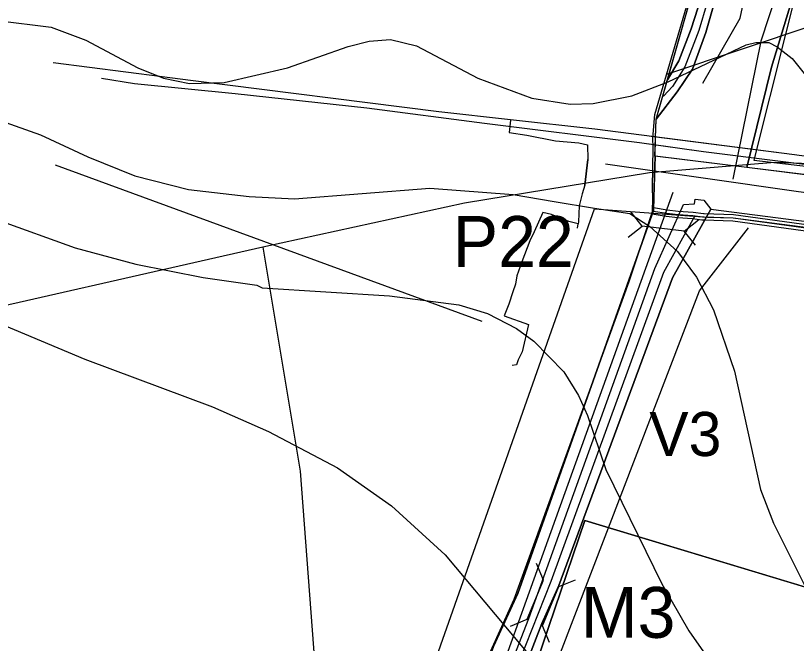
# Model space of a CAD drawing. Extents: x -662500 to -655523, y -1056000 to -1049993.
# Drawn here: x -661263.9 to -661033.7, y -1052164.8 to -1051979.7 of the extents above; entities that cross this region are included whole.
import ezdxf

# ---------------------------------------------------------------- set-up
doc = ezdxf.new("R2010")
doc.units = 0
for name, color, linetype in [('58', 7, 'Continuous'), ('63LINIE', 7, 'Continuous'), ('Vrstva 1', 7, 'Continuous'), ('Vrstva 10', 7, 'Continuous'), ('Vrstva 12', 7, 'Continuous'), ('Vrstva 17', 7, 'Continuous'), ('Vrstva 20', 7, 'Continuous'), ('Vrstva 22', 7, 'Continuous'), ('Vrstva 24', 7, 'Continuous'), ('Vrstva 32', 7, 'Continuous'), ('Vrstva 37', 7, 'Continuous'), ('Vrstva 42', 7, 'Continuous'), ('Vrstva 45', 7, 'Continuous'), ('Vrstva 47', 7, 'Continuous'), ('Vrstva 5', 7, 'Continuous'), ('Vrstva 54', 7, 'Continuous'), ('Vrstva 57', 7, 'Continuous'), ('Vrstva 6', 7, 'Continuous'), ('Vrstva 61', 7, 'Continuous'), ('Vrstva 7', 7, 'Continuous')]:
    doc.layers.add(name, color=color, linetype=linetype)

# ---------------------------------------------------------------- blocks, each defined once
blk = doc.blocks.new('PSZ021')
at = {"layer": 'Vrstva 17'}
for points in [[(-10.01, 6.26), (-6.26, 2.51), (6.24, 2.51), (9.99, 6.26)], [(-10.01, -6.24), (-6.26, -2.49), (6.24, -2.49), (9.99, -6.24)]]:
    blk.add_lwpolyline(points, dxfattribs=at)

msp = doc.modelspace()

# ---------------------------------------------------------------- linework, layer by layer
at = {"layer": '58'}
msp.add_lwpolyline([(-661172.54, -1052283.41), (-661170.26, -1052276.87), (-661169, -1052273.86), (-661160.6, -1052250.53), (-661157.7, -1052243.27), (-661155.76, -1052237.73), (-661154.04, -1052229.56), (-661125.66, -1052171.11), (-661116.86, -1052151.73), (-661083.01, -1052058.05), (-661076.06, -1052037.46), (-661076, -1052033.46), (-661076.08, -1052030.47), (-661075.86, -1052018.58), (-661075.98, -1052015.85), (-661075.41, -1052008.86), (-661050.39, -1051923.53), (-661027.93, -1051856.49), (-661005.7, -1051801.13), (-661002.12, -1051792.22), (-660961.54, -1051704.49), (-660954.84, -1051684.73), (-661019.26, -1051651.49)], dxfattribs=at)
at = {"layer": '63LINIE'}
msp.add_lwpolyline([(-661089.92, -1052023.41), (-661033.05, -1052031.56), (-660920.35, -1052046.48), (-660821, -1052060.23), (-660803.07, -1052062.71), (-660768.57, -1052074.37), (-660678.06, -1052102.44), (-660619.13, -1052120.72), (-660584.07, -1052131.59), (-660571.71, -1052135.42), (-660551.54, -1052138.42)], dxfattribs=at)
at = {"layer": 'Vrstva 1'}
msp.add_lwpolyline([(-661122.96, -1052165.71), (-661115.78, -1052150.02), (-661075.82, -1052037.15), (-661075.7, -1052033.25), (-661075.53, -1052027.64), (-661075.33, -1052021.14), (-661075.17, -1052015.82), (-661074.99, -1052010.17), (-661050.62, -1051924.66), (-661025.57, -1051850.51), (-660999.68, -1051787.6), (-660960.61, -1051703.03), (-660954.94, -1051684.48), (-661022.97, -1051649.68), (-661088.06, -1051611.98), (-661095.96, -1051608.49), (-661122.36, -1051589.21), (-661159.82, -1051549.46), (-661187.06, -1051518.14), (-661214.68, -1051491.81), (-661250.88, -1051466.71), (-661204.06, -1051402.7), (-661171.31, -1051368.85), (-661098.04, -1051309.04)], dxfattribs=at)
at = {"layer": 'Vrstva 10'}
msp.add_lwpolyline([(-661070.07, -1052031.88), (-661102, -1052120.36), (-661111.05, -1052145.83), (-661149.52, -1052252.76), (-661164.53, -1052288.54), (-661170.9, -1052312.04), (-661189.56, -1052375.97), (-661208.89, -1052442.07), (-661233.14, -1052545.44), (-661247.06, -1052610.73), (-661251.62, -1052629.53), (-661256.98, -1052652.95)], dxfattribs=at)
at = {"layer": 'Vrstva 12'}
msp.add_lwpolyline([(-661055.1, -1051959.21), (-661062.47, -1051984.12), (-661066.56, -1051994.77), (-661070.24, -1052000.59), (-661072.86, -1052003.4)], dxfattribs=at)
at = {"layer": 'Vrstva 20'}
msp.add_lwpolyline([(-661046.18, -1052022.33), (-660997.87, -1052027.86), (-660957, -1051861.29), (-660974.89, -1051841.24), (-660978.85, -1051848.26), (-661013.12, -1051916.37), (-661027.54, -1051947.9)], close=True, dxfattribs=at)
at = {"layer": 'Vrstva 22'}
msp.add_lwpolyline([(-661110.22, -1052170.21), (-661096.01, -1052128.52), (-660487.99, -1052312.15), (-660506.09, -1052352.23)], close=True, dxfattribs=at)
at = {"layer": 'Vrstva 24'}
for points in [[(-661191, -1052048), (-661295, -1052071.5), (-661327.5, -1052073.5), (-661352, -1052066.5), (-661463.18, -1052000), (-661512.5, -1051970.5), (-661540.5, -1051943.5), (-661548.5, -1051925.5), (-661554, -1051894), (-661561, -1051867), (-661572, -1051853), (-661587, -1051846)], [(-660919.5, -1052286), (-660980.5, -1052259.5), (-660992.5, -1052246), (-660991.5, -1052237), (-660951, -1052216), (-660933, -1052201), (-660920, -1052185.5), (-660899.5, -1052147), (-660884.5, -1052129), (-660858.5, -1052110.5), (-660841, -1052105), (-660875.5, -1052074), (-660896, -1052057), (-660904, -1052054), (-660954.5, -1052035.5), (-661000.5, -1052024.5), (-661040, -1052023), (-661077, -1052026), (-661131.5, -1052035), (-661191, -1052048)], [(-661191, -1052048), (-661180, -1052114), (-661172.5, -1052213), (-661180.5, -1052267), (-661189, -1052307)]]:
    msp.add_lwpolyline(points, dxfattribs=at)
at = {"layer": 'Vrstva 32'}
msp.add_lwpolyline([(-661063.67, -1052038.88), (-661072.87, -1052055.43), (-661106.08, -1052146.48), (-661119.17, -1052179.53), (-661141.26, -1052244.65), (-661154.68, -1052280.48), (-661156.97, -1052286.46)], dxfattribs=at)
at = {"layer": 'Vrstva 37'}
msp.add_lwpolyline([(-661300.67, -1052546.9), (-661245.57, -1052460.16), (-661215.38, -1052383.27), (-661093.2, -1052036.62), (-661059.91, -1052039.12), (-661052.32, -1052039.28), (-660977.8, -1052048.89), (-660913.91, -1052057.78), (-660920.61, -1052206.16), (-660810.17, -1052287.05), (-660506.62, -1052383.42), (-660536.22, -1052464.9), (-660540.27, -1052493.39), (-660540.27, -1052503.48), (-660534.66, -1052516.97), (-660434.32, -1052493.61), (-660230.57, -1052568.54), (-660284.32, -1052681.97), (-660363.46, -1052667.73), (-660573.1, -1052736.64), (-660686.93, -1052879.97), (-660981.83, -1052946.49), (-661035.35, -1052984.09), (-661278.3, -1052879.13)], dxfattribs=at)
at = {"layer": 'Vrstva 42'}
for p, q in [((-661075.88, -1052037.32), (-661071.9, -1052037.94)), ((-661071.9, -1052037.94), (-661068.58, -1052038.3)), ((-661061.31, -1052038.97), (-661061.18, -1052039.03)), ((-661061.18, -1052039.03), (-661060.86, -1052039.04))]:
    msp.add_line(p, q, dxfattribs=at)
for points in [[(-661068.58, -1052038.3), (-661064.25, -1052038.62), (-661061.31, -1052038.97)], [(-661060.86, -1052039.04), (-661052.32, -1052039.28), (-661010.1, -1052045.07), (-660977.8, -1052048.89), (-660928.48, -1052055.63), (-660904.4, -1052058.62), (-660880.37, -1052061.91), (-660853.05, -1052065.72), (-660827.91, -1052069.31), (-660806.43, -1052073.46)]]:
    msp.add_lwpolyline(points, dxfattribs=at)
at = {"layer": 'Vrstva 45'}
for p, q in [((-661117.99, -1052010.43), (-661117.99, -1052010.55)), ((-661117.99, -1052010.43), (-661117.99, -1052010.55)), ((-661252.25, -1052023.66), (-661126.42, -1052069.8)), ((-661096.05, -1052029.71), (-661095.17, -1052022.11)), ((-661096.05, -1052029.71), (-661095.17, -1052022.11)), ((-661098.17, -1052042.34), (-661098.05, -1052041.05)), ((-661098.17, -1052042.34), (-661098.05, -1052041.05))]:
    msp.add_line(p, q, dxfattribs=at)
for points in [[(-661117.99, -1052010.43), (-661139.06, -1052008.1), (-661212.38, -1051998.84), (-661220.7, -1051997.72), (-661252.82, -1051993.59)], [(-661117.99, -1052010.43), (-661139.06, -1052008.1), (-661212.38, -1051998.84), (-661220.7, -1051997.72), (-661252.82, -1051993.59)], [(-661117.99, -1052010.43), (-661139.06, -1052008.1), (-661212.38, -1051998.84), (-661220.7, -1051997.72), (-661252.82, -1051993.59)], [(-661117.99, -1052010.43), (-661139.06, -1052008.1), (-661212.38, -1051998.84), (-661220.7, -1051997.72), (-661252.82, -1051993.59)], [(-661238.61, -1051998.13), (-661228.81, -1051999.69), (-661199.14, -1052002.68), (-661160.38, -1052006.91), (-661125.65, -1052011.44), (-661079.92, -1052017.07), (-661061.07, -1052019.71), (-661014.89, -1052025.53), (-660955.3, -1052033.28), (-660918.04, -1052037.66), (-660866.41, -1052043.92), (-660830.25, -1052048.16)], [(-661117.99, -1052010.55), (-661118.37, -1052014.15), (-661113.2, -1052014.95), (-661104.7, -1052016.61), (-661097.86, -1052017.24), (-661095.25, -1052017.83), (-661095.17, -1052022.11), (-661096.05, -1052029.71), (-661096.85, -1052032.21), (-661097.7, -1052035.79), (-661097.94, -1052040.45), (-661098.05, -1052041.05)], [(-661117.99, -1052010.55), (-661118.37, -1052014.15), (-661113.2, -1052014.95), (-661104.7, -1052016.61), (-661097.86, -1052017.24), (-661095.25, -1052017.83), (-661095.17, -1052022.11), (-661096.05, -1052029.71), (-661096.85, -1052032.21), (-661097.7, -1052035.79), (-661097.94, -1052040.45), (-661098.05, -1052041.05)], [(-660658.56, -1052096.83), (-660725, -1052074.48), (-660760.86, -1052062.99), (-660780.47, -1052056.19), (-660791.79, -1052052.74), (-660809.35, -1052048.54), (-660840.11, -1052043.94), (-660916.86, -1052036.09), (-660968.6, -1052029.87), (-661034.22, -1052020.73), (-661093.07, -1052013.19), (-661117.99, -1052010.43)], [(-660658.56, -1052096.83), (-660725, -1052074.48), (-660760.86, -1052062.99), (-660780.47, -1052056.19), (-660791.79, -1052052.74), (-660809.35, -1052048.54), (-660840.11, -1052043.94), (-660916.86, -1052036.09), (-660968.6, -1052029.87), (-661034.22, -1052020.73), (-661093.07, -1052013.19), (-661117.99, -1052010.43)], [(-660658.56, -1052096.83), (-660725, -1052074.48), (-660760.86, -1052062.99), (-660780.47, -1052056.19), (-660791.79, -1052052.74), (-660809.35, -1052048.54), (-660840.11, -1052043.94), (-660916.86, -1052036.09), (-660968.6, -1052029.87), (-661034.22, -1052020.73), (-661093.07, -1052013.19), (-661117.99, -1052010.43)], [(-660658.56, -1052096.83), (-660725, -1052074.48), (-660760.86, -1052062.99), (-660780.47, -1052056.19), (-660791.79, -1052052.74), (-660809.35, -1052048.54), (-660840.11, -1052043.94), (-660916.86, -1052036.09), (-660968.6, -1052029.87), (-661034.22, -1052020.73), (-661093.07, -1052013.19), (-661117.99, -1052010.43)], [(-660658.56, -1052096.83), (-660725, -1052074.48), (-660760.86, -1052062.99), (-660780.47, -1052056.19), (-660791.79, -1052052.74), (-660809.35, -1052048.54), (-660840.11, -1052043.94), (-660916.86, -1052036.09), (-660968.6, -1052029.87), (-661034.22, -1052020.73), (-661093.07, -1052013.19), (-661117.99, -1052010.43)], [(-660658.56, -1052096.83), (-660725, -1052074.48), (-660760.86, -1052062.99), (-660780.47, -1052056.19), (-660791.79, -1052052.74), (-660809.35, -1052048.54), (-660840.11, -1052043.94), (-660916.86, -1052036.09), (-660968.6, -1052029.87), (-661034.22, -1052020.73), (-661076.46, -1052015.32)], [(-661077.07, -1052017.47), (-661061.07, -1052019.71), (-661014.89, -1052025.53), (-660955.3, -1052033.28), (-660918.04, -1052037.66), (-660866.41, -1052043.92), (-660830.25, -1052048.16)], [(-661098.05, -1052041.05), (-661100.75, -1052040.38), (-661105.86, -1052038.35), (-661108.44, -1052037.73), (-661110.97, -1052043.44), (-661112.31, -1052046.09), (-661114.61, -1052052.25), (-661116.06, -1052056.39), (-661116.51, -1052058.91), (-661117.33, -1052061.1), (-661118.42, -1052064.76), (-661119.81, -1052068.2), (-661112.63, -1052070.74), (-661114.58, -1052078.81), (-661115.69, -1052081.16), (-661116.18, -1052082.65), (-661117.48, -1052082.81)], [(-661098.05, -1052041.05), (-661100.75, -1052040.38), (-661105.86, -1052038.35), (-661108.44, -1052037.73), (-661110.97, -1052043.44), (-661112.31, -1052046.09), (-661114.61, -1052052.25), (-661116.06, -1052056.39), (-661116.51, -1052058.91), (-661117.33, -1052061.1), (-661118.42, -1052064.76), (-661119.81, -1052068.2), (-661112.63, -1052070.74), (-661114.58, -1052078.81), (-661115.69, -1052081.16), (-661116.18, -1052082.65), (-661117.48, -1052082.81)]]:
    msp.add_lwpolyline(points, dxfattribs=at)
at = {"layer": 'Vrstva 47'}
msp.add_line((-659729.76, -1051549.11), (-661071.93, -1051997.01), dxfattribs=at)
msp.add_lwpolyline([(-661010.23, -1052046.06), (-661052.4, -1052040.28), (-661060.89, -1052040.04), (-661061.4, -1052040.02), (-661061.57, -1052039.95), (-661064.35, -1052039.62), (-661068.67, -1052039.29), (-661072.03, -1052038.93), (-661076.19, -1052038.23), (-661075.82, -1052037.15), (-661075.81, -1052036.28), (-661071.77, -1052036.95), (-661068.49, -1052037.3), (-661064.15, -1052037.62), (-661061.04, -1052038), (-661060.96, -1052038.03), (-661060.83, -1052038.04), (-661052.23, -1052038.28), (-661009.97, -1052044.08)], dxfattribs=at)
at = {"layer": 'Vrstva 5'}
for points in [[(-661057.07, -1051959.67), (-661064.71, -1051983.6), (-661068.32, -1051993.06), (-661071.7, -1051998.64), (-661050.39, -1051923.53)], [(-661034.54, -1051973.5), (-661041.04, -1051994.91), (-661048.31, -1052024.43), (-661075.38, -1052021.11), (-661074.99, -1052010.17), (-661068.78, -1052002.12), (-661064.31, -1051995.48), (-661060.39, -1051984.68), (-661053.63, -1051960.82)], [(-661053.63, -1051960.82), (-661060.39, -1051984.68), (-661064.31, -1051995.48), (-661068.78, -1052002.12), (-661074.99, -1052010.17), (-661071.7, -1051998.64), (-661068.32, -1051993.06), (-661064.71, -1051983.6), (-661057.07, -1051959.67)], [(-660624.87, -1052113.48), (-660745.13, -1052073.98), (-660800.02, -1052056.92), (-660843.96, -1052049.72), (-660875.67, -1052046.02), (-660915.18, -1052041.15), (-660979.52, -1052032.88), (-661048.31, -1052024.43), (-661041.04, -1051994.91), (-661034.54, -1051973.5)], [(-660915.18, -1052041.15), (-661048.31, -1052024.44), (-661075.33, -1052021.14), (-661075.7, -1052033.25), (-661075.82, -1052037.15), (-661115.78, -1052150.02), (-661122.96, -1052165.71), (-661150.25, -1052239.13), (-661157.07, -1052255.11), (-661158.53, -1052255.83), (-661161.53, -1052254.81), (-661170.44, -1052280.1), (-661167.46, -1052281.11), (-661156.69, -1052282.51), (-661142.24, -1052241.91), (-661121.7, -1052180.96), (-661112.52, -1052157.46), (-661075.4, -1052054.27), (-661066.91, -1052035.4), (-661063.74, -1052035.15), (-661063.48, -1052033.82), (-661060.99, -1052034.05), (-661058.94, -1052036.78), (-660981.09, -1052046.73)], [(-661154.37, -1052284.49), (-661146.68, -1052265.82), (-661117.41, -1052181.27), (-661108.73, -1052158.88), (-661103.77, -1052147.68), (-661070.2, -1052056.96), (-661058.94, -1052036.78), (-660981.09, -1052046.73), (-660877.5, -1052060.06), (-660819.02, -1052068.27), (-660786.15, -1052075.36), (-660757.57, -1052084.94), (-660618.97, -1052129.25)]]:
    msp.add_lwpolyline(points, dxfattribs=at)
msp.add_lwpolyline([(-661066.91, -1052035.4), (-661063.74, -1052035.15), (-661063.48, -1052033.82), (-661060.99, -1052034.05), (-661058.94, -1052036.78), (-661070.2, -1052056.96), (-661103.77, -1052147.68), (-661108.73, -1052158.88), (-661117.41, -1052181.27), (-661146.68, -1052265.82), (-661154.37, -1052284.49), (-661156.69, -1052282.51), (-661142.24, -1052241.91), (-661121.7, -1052180.96), (-661112.52, -1052157.46), (-661075.4, -1052054.27)], close=True, dxfattribs=at)
at = {"layer": 'Vrstva 54'}
for points in [[(-661061.27, -1051999.59), (-661050.24, -1051980.46), (-661044.92, -1051955.41), (-661013, -1051874.07), (-660972.1, -1051779.61), (-660941.44, -1051708.81), (-660929, -1051706.7), (-660806.12, -1051752.81), (-660721.57, -1051764.39), (-660637.41, -1051753.69), (-660533.68, -1051733.93), (-660461.07, -1051720.1)], [(-661144.68, -1052275.57), (-661062.21, -1052060.84), (-661047.81, -1052042.24)]]:
    msp.add_lwpolyline(points, dxfattribs=at)
at = {"layer": 'Vrstva 57'}
msp.add_lwpolyline([(-660700.73, -1051754.78), (-660759.57, -1051766.74), (-660818.96, -1051779.66), (-660856.09, -1051782.51), (-660932.64, -1051792.79), (-660951.67, -1051803.48), (-660977.9, -1051833.27), (-660993.8, -1051863.48), (-661010.03, -1051906.05), (-661027.36, -1051942.94), (-661034.91, -1051959.02), (-661044.14, -1051987.24), (-661052.39, -1052027.89)], dxfattribs=at)
at = {"layer": 'Vrstva 6'}
msp.add_lwpolyline([(-660462.36, -1052329.02), (-660459.17, -1052336.8), (-660433.93, -1052352.12), (-660409.6, -1052285.62), (-660402.29, -1052259.33), (-660394.65, -1052237.63), (-660389.99, -1052217.3), (-660417.67, -1052208.59), (-660421.03, -1052221.2), (-660428.58, -1052243.68), (-660452.47, -1052238.38), (-660475.36, -1052232.69), (-660499.48, -1052225.45), (-660495.07, -1052211.29), (-660578.14, -1052190.03), (-660563.85, -1052144.19), (-660586.5, -1052144.05), (-660704.06, -1052109.9), (-660743.35, -1052235.04), (-661096.01, -1052128.52), (-661110.22, -1052170.21), (-660506.09, -1052352.23), (-660487.99, -1052312.15)], close=True, dxfattribs=at)
at = {"layer": 'Vrstva 61'}
for points in [[(-661083.3, -1052045.05), (-661079.14, -1052041.77), (-661082.43, -1052037.61)], [(-661063.44, -1052047.38), (-661066.73, -1052043.22), (-661062.57, -1052039.93)], [(-661066.73, -1052043.22), (-661079.14, -1052041.77)]]:
    msp.add_lwpolyline(points, dxfattribs=at)
at = {"layer": 'Vrstva 7'}
for p, q in [((-661271.57, -1051980.82), (-661253.43, -1051983.09)), ((-661253.43, -1051983.09), (-661243.22, -1051986.92)), ((-661243.22, -1051986.92), (-661227.92, -1051995.13)), ((-661165.85, -1051988.76), (-661159.61, -1051987.2)), ((-661159.61, -1051987.2), (-661153.38, -1051986.77)), ((-661153.38, -1051986.77), (-661145.72, -1051988.61)), ((-661183.7, -1051995.13), (-661165.85, -1051988.76)), ((-661145.72, -1051988.61), (-661127.58, -1051998.11)), ((-661071.46, -1051999.24), (-661048.51, -1051988.33)), ((-661048.51, -1051988.33), (-661045.67, -1051987.62)), ((-661045.67, -1051987.62), (-661041.75, -1051987.62)), ((-661041.75, -1051987.62), (-661039.29, -1051988.9)), ((-661039.29, -1051988.9), (-661034.9, -1051992.3)), ((-661034.9, -1051992.3), (-661016.76, -1052015.26)), ((-661227.92, -1051995.13), (-661220.27, -1051998.11)), ((-661202.41, -1051999.39), (-661183.7, -1051995.13)), ((-661220.27, -1051998.11), (-661212.61, -1051999.67)), ((-661127.58, -1051998.11), (-661111.71, -1052004.06)), ((-661212.61, -1051999.67), (-661202.41, -1051999.39)), ((-661082.23, -1052003.35), (-661071.46, -1051999.24)), ((-661111.71, -1052004.06), (-661100.37, -1052005.76)), ((-661100.37, -1052005.76), (-661093.57, -1052005.62)), ((-661093.57, -1052005.62), (-661082.23, -1052003.35)), ((-661268.45, -1052010.58), (-661256.54, -1052014.83)), ((-661256.54, -1052014.83), (-661242.66, -1052021.35)), ((-661242.66, -1052021.35), (-661228.77, -1052026.88)), ((-661228.77, -1052026.88), (-661212.9, -1052030.99)), ((-661181.72, -1052033.68), (-661141.75, -1052030.56)), ((-661141.75, -1052030.56), (-661117.2, -1052032.44)), ((-661212.9, -1052030.99), (-661195.04, -1052032.97)), ((-661195.04, -1052032.97), (-661181.72, -1052033.68)), ((-661117.2, -1052032.44), (-661105.07, -1052034.47)), ((-661105.07, -1052034.47), (-661093.17, -1052036.45)), ((-661276.1, -1052037.51), (-661246.34, -1052048.14)), ((-661276.1, -1052037.51), (-661246.34, -1052048.14)), ((-661093.17, -1052036.45), (-661082.8, -1052038.07)), ((-661082.8, -1052038.07), (-661076.85, -1052041.9)), ((-661076.85, -1052041.9), (-661068.77, -1052049.27)), ((-661246.34, -1052048.14), (-661228.48, -1052052.96)), ((-661246.34, -1052048.14), (-661228.48, -1052052.96)), ((-661068.77, -1052049.27), (-661063.1, -1052056.78)), ((-661228.48, -1052052.96), (-661208.64, -1052056.92)), ((-661228.48, -1052052.96), (-661208.64, -1052056.92)), ((-661298.21, -1052057.92), (-661243.51, -1052081.02)), ((-661208.64, -1052056.92), (-661192.77, -1052059.19)), ((-661208.64, -1052056.92), (-661192.77, -1052059.19)), ((-661063.1, -1052056.78), (-661058.14, -1052066.42)), ((-661192.77, -1052059.19), (-661191.21, -1052059.9)), ((-661192.77, -1052059.19), (-661191.21, -1052059.9)), ((-661191.21, -1052059.9), (-661153.66, -1052062.31)), ((-661191.21, -1052059.9), (-661153.66, -1052062.31)), ((-661153.66, -1052062.31), (-661133.25, -1052065)), ((-661153.66, -1052062.31), (-661133.25, -1052065)), ((-661133.25, -1052065), (-661124.75, -1052067.55)), ((-661133.25, -1052065), (-661124.75, -1052067.55)), ((-661124.75, -1052067.55), (-661116.24, -1052071.95)), ((-661124.75, -1052067.55), (-661116.24, -1052071.95)), ((-661058.14, -1052066.42), (-661051.91, -1052084.56)), ((-661116.24, -1052071.95), (-661111.14, -1052075.63)), ((-661116.24, -1052071.95), (-661111.14, -1052075.63)), ((-661111.14, -1052075.63), (-661102.21, -1052084.7)), ((-661111.14, -1052075.63), (-661102.21, -1052084.7)), ((-661243.51, -1052081.02), (-661205.81, -1052095.04)), ((-661102.21, -1052084.7), (-661097.96, -1052091.64)), ((-661102.21, -1052084.7), (-661097.96, -1052091.64)), ((-661051.91, -1052084.56), (-661044.25, -1052119.42)), ((-661097.96, -1052091.64), (-661095.27, -1052097.6)), ((-661097.96, -1052091.64), (-661095.27, -1052097.6)), ((-661205.81, -1052095.04), (-661189.37, -1052102.27)), ((-661095.27, -1052097.6), (-661089.89, -1052113.47)), ((-661095.27, -1052097.6), (-661089.89, -1052113.47)), ((-661189.37, -1052102.27), (-661168.96, -1052113.04)), ((-661168.96, -1052113.04), (-661153.09, -1052124.24)), ((-661089.89, -1052113.47), (-661073.31, -1052147.2)), ((-661089.89, -1052113.47), (-661073.31, -1052147.2)), ((-661044.25, -1052119.42), (-661040.43, -1052129.34)), ((-661153.09, -1052124.24), (-661137.22, -1052138.69)), ((-661040.43, -1052129.34), (-661029.51, -1052151.17)), ((-661137.22, -1052138.69), (-661106.47, -1052175.26)), ((-661073.31, -1052147.2), (-661065.37, -1052161.08)), ((-661073.31, -1052147.2), (-661065.37, -1052161.08)), ((-661065.37, -1052161.08), (-661058.43, -1052171.01)), ((-661065.37, -1052161.08), (-661058.43, -1052171.01))]:
    msp.add_line(p, q, dxfattribs=at)

# ---------------------------------------------------------------- block references
at = {"layer": 'Vrstva 17', "rotation": 67.34073969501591}
msp.add_blockref('PSZ021', (-661108.38, -1052152.84), dxfattribs=at)

# ---------------------------------------------------------------- texts
at = {"layer": 'Vrstva 17'}
msp.add_text('M3', height=15, rotation=360, dxfattribs=at).set_placement((-661097.21, -1052163.13))
at = {"layer": 'Vrstva 32'}
msp.add_text('V3', height=13, rotation=360, dxfattribs=at).set_placement((-661077.05, -1052109.54))
at = {"layer": 'Vrstva 61'}
msp.add_text('P22', height=15, dxfattribs=at).set_placement((-661135.01, -1052053.78))

doc.saveas('drawing.dxf')
